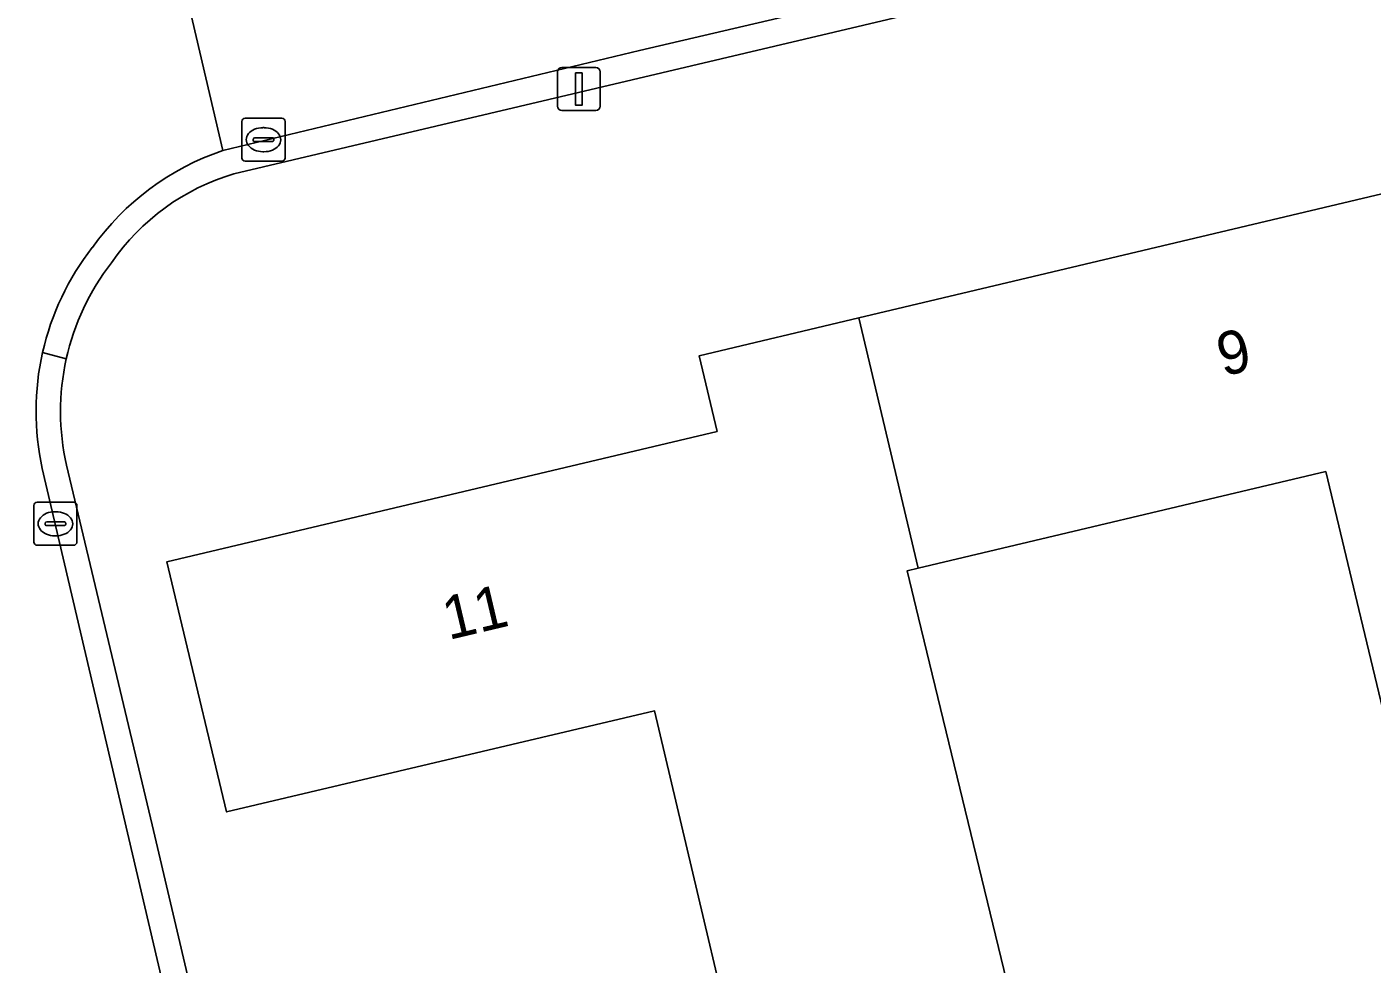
# Model space of a CAD drawing. Extents: x 157648 to 158502, y 379212 to 380938.
# Drawn here: x 158176.86 to 158208.12, y 380741.96 to 380763.73 of the extents above; entities that cross this region are included whole.
import ezdxf

# ---------------------------------------------------------------- set-up
doc = ezdxf.new("R2010")
doc.units = 0
for name, color, linetype in [('IMGEO_Erf', 7, 'Continuous'), ('IMGEO_Hek', 7, 'Continuous'), ('IMGEO_Kolk', 7, 'Continuous'), ('IMGEO_Lichtmast', 7, 'Continuous'), ('IMGEO_Pand', 7, 'Continuous'), ('IMGEO_Pand_nummerreeks', 7, 'Continuous'), ('IMGEO_Rijbaan_lokaal_open', 7, 'Continuous'), ('IMGEO_Voetpad_open', 7, 'Continuous')]:
    doc.layers.add(name, color=color, linetype=linetype)

msp = doc.modelspace()

# ---------------------------------------------------------------- linework, layer by layer
at = {"layer": 'IMGEO_Erf'}
for points in [[(158193.343, 380736.22), (158193.284, 380736.466), (158194.088, 380736.656), (158191.445, 380747.84), (158181.498, 380745.49), (158180.424, 380750), (158180.113, 380751.304), (158192.898, 380754.334), (158192.482, 380756.093), (158196.194, 380756.973), (158208.8, 380759.961), (158208.363, 380761.805), (158211.928, 380762.65), (158224.702, 380765.678), (158224.294, 380767.398), (158228.136, 380768.308), (158227.395, 380771.122), (158181.671, 380760.32)], [(158177.781, 380753.546), (158179.773, 380745.194), (158182.48, 380733.655), (158186.115, 380718.194)], [(158215.641, 380743.56), (158215.604, 380743.715), (158209.698, 380742.319), (158207.856, 380750), (158207.04, 380753.401), (158197.57, 380751.156), (158197.315, 380751.096), (158197.581, 380750), (158200.009, 380739.978), (158200.203, 380740.024), (158206.837, 380741.591), (158209.391, 380730.781), (158219.202, 380733.118), (158220.561, 380727.367), (158207.912, 380724.377), (158208.356, 380722.534), (158219.966, 380725.316), (158223.363, 380726.13), (158230.481, 380727.87)]]:
    msp.add_lwpolyline(points, dxfattribs=at)
for centre, radius, start, end in [((158183.178, 380755.247), 5.292, 106.5448, 145.3638), ((158183.305, 380754.79), 5.665, 142.286, 167.4869), ((158183.281, 380754.795), 5.64, 167.4842, 192.7941)]:
    msp.add_arc(centre, radius, start, end, dxfattribs=at)
at = {"layer": 'IMGEO_Hek'}
msp.add_lwpolyline([(158182.48, 380733.655), (158179.773, 380745.194)], dxfattribs=at)
at = {"layer": 'IMGEO_Kolk'}
for p, q in [((158181.857, 380760.687), (158181.857, 380761.539)), ((158181.932, 380761.613), (158182.784, 380761.613)), ((158182.345, 380761.393), (158182.37, 380761.393)), ((158182.858, 380761.539), (158182.858, 380760.687)), ((158182.116, 380761.107), (158182.116, 380761.119)), ((158182.554, 380761.07), (158182.156, 380761.07)), ((158182.159, 380761.156), (158182.557, 380761.156)), ((158182.6, 380761.119), (158182.6, 380761.107)), ((158182.368, 380760.833), (158182.343, 380760.833)), ((158182.784, 380760.613), (158181.932, 380760.613)), ((158177.021, 380751.762), (158177.021, 380752.614)), ((158177.096, 380752.688), (158177.948, 380752.688)), ((158178.022, 380752.614), (158178.022, 380751.762)), ((158177.509, 380752.468), (158177.534, 380752.468)), ((158177.28, 380752.182), (158177.28, 380752.194)), ((158177.718, 380752.145), (158177.32, 380752.145)), ((158177.323, 380752.231), (158177.721, 380752.231)), ((158177.764, 380752.194), (158177.764, 380752.182)), ((158177.948, 380751.688), (158177.096, 380751.688)), ((158177.532, 380751.908), (158177.507, 380751.908))]:
    msp.add_line(p, q, dxfattribs=at)
for points in [[(158181.857, 380760.687), (158181.857, 380761.539)], [(158181.932, 380761.613), (158182.784, 380761.613)], [(158182.858, 380761.539), (158182.858, 380760.687)], [(158182.784, 380760.613), (158181.932, 380760.613)], [(158177.021, 380751.762), (158177.021, 380752.614)], [(158177.096, 380752.688), (158177.948, 380752.688)], [(158178.022, 380752.614), (158178.022, 380751.762)], [(158177.948, 380751.688), (158177.096, 380751.688)]]:
    msp.add_lwpolyline(points, dxfattribs=at)
for centre, radius, start, end in [((158181.934, 380761.537), 0.0765, 91.552, 178.448), ((158181.934, 380761.537), 0.0765, 91.552, 178.448), ((158182.782, 380761.537), 0.0765, 1.552, 88.448), ((158182.782, 380761.537), 0.0765, 1.552, 88.448), ((158182.156, 380761.116), 0.0403, 85.8775, 175.7526), ((158182.153, 380761.106), 0.0366, 178.938, 274.7102), ((158182.557, 380761.113), 0.043, 264.8664, 352.4533), ((158182.561, 380761.118), 0.0386, 1.7309, 96.639), ((158181.934, 380760.689), 0.0765, 181.552, 268.448), ((158181.934, 380760.689), 0.0765, 181.552, 268.448), ((158182.782, 380760.689), 0.0765, 271.552, 358.448), ((158182.782, 380760.689), 0.0765, 271.552, 358.448), ((158177.098, 380752.612), 0.0765, 91.552, 178.448), ((158177.098, 380752.612), 0.0765, 91.552, 178.448), ((158177.946, 380752.612), 0.0765, 1.552, 88.448), ((158177.946, 380752.612), 0.0765, 1.552, 88.448), ((158177.32, 380752.191), 0.0403, 85.8775, 175.7526), ((158177.317, 380752.181), 0.0366, 178.938, 274.7102), ((158177.721, 380752.188), 0.043, 264.8664, 352.4533), ((158177.725, 380752.193), 0.0386, 1.7309, 96.639), ((158177.098, 380751.764), 0.0765, 181.552, 268.448), ((158177.098, 380751.764), 0.0765, 181.552, 268.448), ((158177.946, 380751.764), 0.0765, 271.552, 358.448), ((158177.946, 380751.764), 0.0765, 271.552, 358.448)]:
    msp.add_arc(centre, radius, start, end, dxfattribs=at)
for centre, major_axis, ratio, start_param, end_param in [((158182.344, 380761.113), (-0.387, 0.002), 0.722429, 4.712389, 7.853982), ((158182.369, 380761.113), (-0.39, 0.002), 0.717154, 1.570796, 4.712389), ((158177.508, 380752.188), (-0.387, 0.002), 0.722429, 4.712389, 7.853982), ((158177.533, 380752.188), (-0.39, 0.002), 0.717154, 1.570796, 4.712389)]:
    msp.add_ellipse(centre, major_axis=major_axis, ratio=ratio, start_param=start_param, end_param=end_param, dxfattribs=at)
at = {"layer": 'IMGEO_Lichtmast'}
for p, q in [((158189.189, 380761.89), (158189.189, 380762.69)), ((158189.189, 380762.69), (158189.189, 380761.89)), ((158189.289, 380762.79), (158190.079, 380762.79)), ((158190.079, 380762.79), (158189.289, 380762.79)), ((158190.179, 380762.69), (158190.179, 380761.89)), ((158190.179, 380761.89), (158190.179, 380762.69)), ((158190.079, 380761.79), (158189.289, 380761.79)), ((158189.289, 380761.79), (158190.079, 380761.79))]:
    msp.add_line(p, q, dxfattribs=at)
msp.add_lwpolyline([(158189.609, 380762.665), (158189.759, 380762.665), (158189.759, 380761.915), (158189.609, 380761.915), (158189.609, 380762.665)], dxfattribs=at)
for centre, start, end in [((158189.289, 380762.69), 90, 180), ((158189.289, 380762.69), 90, 180), ((158190.079, 380762.69), 0, 90), ((158190.079, 380762.69), 360, 90), ((158189.289, 380761.89), 180, 270), ((158189.289, 380761.89), 180, 270), ((158190.079, 380761.89), 270, 0), ((158190.079, 380761.89), 270, 0)]:
    msp.add_arc(centre, 0.1, start, end, dxfattribs=at)
at = {"layer": 'IMGEO_Pand'}
for points in [[(158211.928, 380762.65), (158208.363, 380761.805), (158208.8, 380759.961), (158196.194, 380756.973), (158197.57, 380751.156), (158207.04, 380753.401), (158207.856, 380750), (158209.698, 380742.319), (158215.604, 380743.715), (158215.641, 380743.56), (158216.428, 380743.751), (158216.396, 380743.883), (158214.921, 380750), (158213.314, 380756.783)], [(158200.203, 380740.024), (158200.009, 380739.978), (158197.581, 380750), (158197.315, 380751.096), (158197.57, 380751.156), (158196.194, 380756.973), (158192.482, 380756.093), (158192.898, 380754.334), (158180.113, 380751.304), (158180.424, 380750), (158181.498, 380745.49), (158191.445, 380747.84), (158194.088, 380736.656), (158193.284, 380736.466), (158193.343, 380736.22), (158200.692, 380737.958)]]:
    msp.add_lwpolyline(points, close=True, dxfattribs=at)
at = {"layer": 'IMGEO_Rijbaan_lokaal_open'}
for points in [[(158273.504, 380776.015), (158280.032, 380777.559), (158277.001, 380790.391), (158274.929, 380789.894), (158271.262, 380789.038), (158263.643, 380787.23), (158263.394, 380788.266), (158259.536, 380787.359), (158255.678, 380786.452), (158255.935, 380785.414), (158223.948, 380777.852), (158220.271, 380776.983), (158195.501, 380771.154), (158191.823, 380770.281), (158179.865, 380767.493), (158181.411, 380760.862), (158191.095, 380763.183), (158194.781, 380764.047), (158206.903, 380766.947), (158210.582, 380767.794), (158224.132, 380771.019), (158227.228, 380771.756), (158233.729, 380773.304), (158248.445, 380776.778)], [(158181.411, 380760.862), (158179.865, 380767.493), (158177.841, 380767.021), (158171.098, 380765.401), (158167.719, 380764.622), (158169.873, 380755.503), (158170.753, 380751.845), (158171.824, 380747.131), (158173.522, 380740.18), (158179.901, 380712.918), (158180.777, 380709.24), (158193.622, 380654.491)], [(158192.851, 380687.32), (158191.285, 380693.957), (158190.247, 380698.042), (158187.544, 380709.501), (158185.989, 380716.141), (158182.786, 380729.769), (158181.899, 380733.467), (158177.214, 380753.475)]]:
    msp.add_lwpolyline(points, dxfattribs=at)
for centre, radius, start, end in [((158183.373, 380755.06), 6.124, 108.6801, 144.6231), ((158183.278, 380754.794), 6.208, 142.1126, 167.191), ((158183.259, 380754.798), 6.188, 167.1885, 192.3438)]:
    msp.add_arc(centre, radius, start, end, dxfattribs=at)
at = {"layer": 'IMGEO_Voetpad_open'}
for points in [[(158227.395, 380771.122), (158227.228, 380771.756), (158224.132, 380771.019), (158210.582, 380767.794), (158206.903, 380766.947), (158194.781, 380764.047), (158191.095, 380763.183), (158181.411, 380760.862)], [(158181.671, 380760.32), (158227.395, 380771.122)], [(158177.775, 380756.017), (158177.225, 380756.17)], [(158177.225, 380756.17), (158177.775, 380756.017)], [(158186.115, 380718.194), (158182.48, 380733.655), (158179.773, 380745.194), (158177.781, 380753.546)], [(158177.214, 380753.475), (158181.899, 380733.467), (158182.786, 380729.769), (158185.989, 380716.141), (158186.407, 380716.227), (158186.566, 380716.268), (158186.477, 380716.695), (158187.177, 380716.869)]]:
    msp.add_lwpolyline(points, dxfattribs=at)
for centre, radius, start, end in [((158183.373, 380755.06), 6.124, 108.6801, 144.6231), ((158183.178, 380755.247), 5.292, 106.5448, 145.3638), ((158183.278, 380754.794), 6.208, 142.1126, 167.191), ((158183.305, 380754.79), 5.665, 142.286, 167.4869), ((158183.259, 380754.798), 6.188, 167.1885, 192.3438), ((158183.281, 380754.795), 5.64, 167.4842, 192.7941)]:
    msp.add_arc(centre, radius, start, end, dxfattribs=at)

# ---------------------------------------------------------------- texts
at = {"layer": 'IMGEO_Pand_nummerreeks'}
for s, rotation, p in [('9', 13.3352, (158204.652, 380755.607)), ('11', 13.3329, (158186.657, 380749.484))]:
    msp.add_text(s, height=1, rotation=rotation, dxfattribs=at).set_placement(p)

doc.saveas('drawing.dxf')
